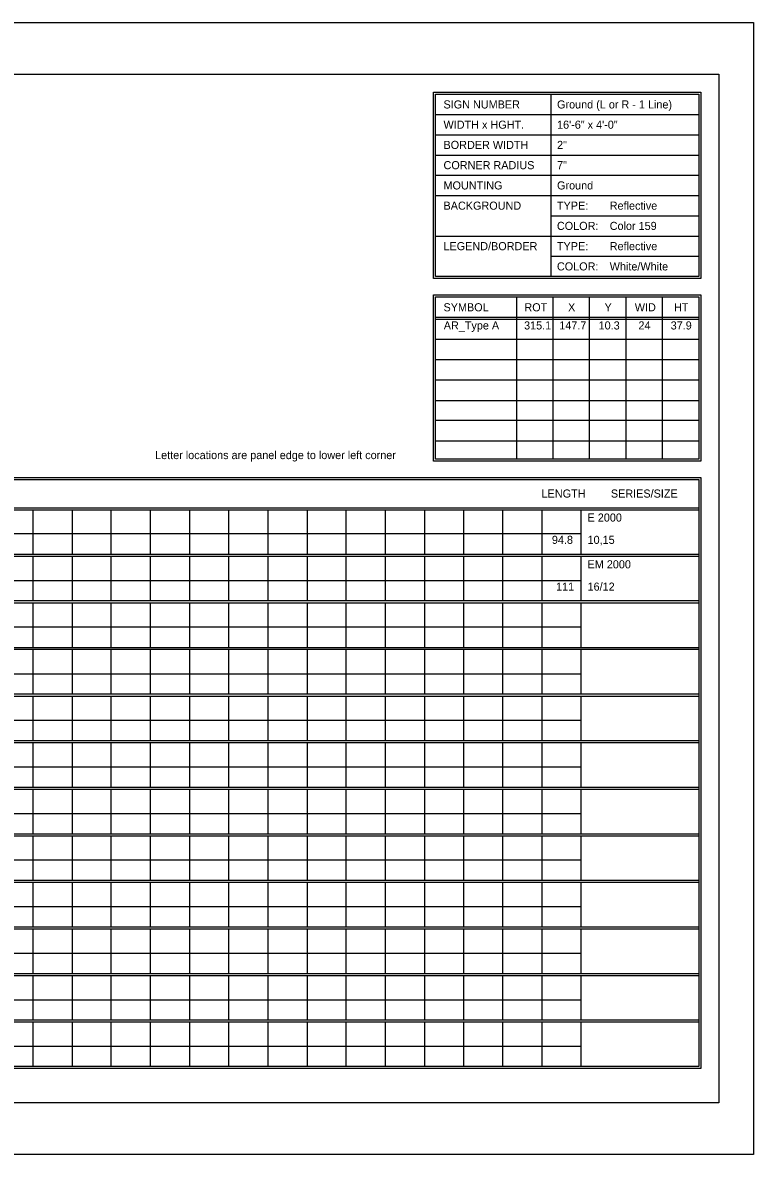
# Model space of a CAD drawing. Extents: x 1806251 to 1809821, y 414895 to 422886.
# Drawn here: x 1809679.56 to 1809684.89, y 415325.97 to 415334.23 of the extents above; entities that cross this region are included whole.
import ezdxf

# ---------------------------------------------------------------- set-up
doc = ezdxf.new("R2010")
doc.units = 0
doc.layers.add('GSSHT', color=7, linetype='Continuous')

msp = doc.modelspace()

# ---------------------------------------------------------------- linework, layer by layer
at = {"layer": 'GSSHT'}
for p, q in [((1809672.1349, 415334.2262), (1809684.8891, 415334.2262)), ((1809684.8891, 415334.2262), (1809684.8891, 415325.9725)), ((1809683.4126, 415333.7035), (1809683.4126, 415332.3747)), ((1809682.571, 415333.5559), (1809684.4905, 415333.5559)), ((1809682.571, 415333.4082), (1809684.4905, 415333.4082)), ((1809682.571, 415333.2606), (1809684.4905, 415333.2606)), ((1809682.571, 415333.1129), (1809684.4905, 415333.1129)), ((1809682.571, 415332.9653), (1809684.4905, 415332.9653)), ((1809683.4126, 415332.8176), (1809684.4905, 415332.8176)), ((1809682.571, 415332.67), (1809684.4905, 415332.67)), ((1809683.4126, 415332.5223), (1809684.4905, 415332.5223)), ((1809683.1616, 415332.227), (1809683.1616, 415331.0428)), ((1809683.4274, 415332.227), (1809683.4274, 415331.0428)), ((1809683.6931, 415332.227), (1809683.6931, 415331.0428)), ((1809683.9589, 415332.227), (1809683.9589, 415331.0428)), ((1809684.2247, 415332.227), (1809684.2247, 415331.0428)), ((1809682.571, 415332.0794), (1809684.4905, 415332.0794)), ((1809682.571, 415332.0646), (1809684.4905, 415332.0646)), ((1809682.571, 415331.9169), (1809684.4905, 415331.9169)), ((1809682.571, 415331.7693), (1809684.4905, 415331.7693)), ((1809682.571, 415331.6216), (1809684.4905, 415331.6216)), ((1809682.571, 415331.471), (1809684.4905, 415331.471)), ((1809682.571, 415331.3263), (1809684.4905, 415331.3263)), ((1809682.571, 415331.1757), (1809684.4905, 415331.1757)), ((1809672.7816, 415330.6885), (1809684.4905, 415330.6885)), ((1809672.7816, 415330.6737), (1809684.4905, 415330.6737)), ((1809679.6357, 415330.6737), (1809679.6357, 415330.3489)), ((1809679.9221, 415330.6737), (1809679.9221, 415330.3489)), ((1809680.2056, 415330.6737), (1809680.2056, 415330.3489)), ((1809680.492, 415330.6737), (1809680.492, 415330.3489)), ((1809680.7785, 415330.6737), (1809680.7785, 415330.3489)), ((1809681.062, 415330.6737), (1809681.062, 415330.3489)), ((1809681.3484, 415330.6737), (1809681.3484, 415330.3489)), ((1809681.6349, 415330.6737), (1809681.6349, 415330.3489)), ((1809681.9184, 415330.6737), (1809681.9184, 415330.3489)), ((1809682.2048, 415330.6737), (1809682.2048, 415330.3489)), ((1809682.4913, 415330.6737), (1809682.4913, 415330.3489)), ((1809682.7747, 415330.6737), (1809682.7747, 415330.3489)), ((1809683.0612, 415330.6737), (1809683.0612, 415330.3489)), ((1809683.3476, 415330.6737), (1809683.3476, 415330.3489)), ((1809683.6311, 415330.6737), (1809683.6311, 415330.3489)), ((1809672.7816, 415330.4995), (1809683.6311, 415330.4995)), ((1809672.7816, 415330.3489), (1809684.4905, 415330.3489)), ((1809672.7816, 415330.3341), (1809684.4905, 415330.3341)), ((1809679.6357, 415330.3341), (1809679.6357, 415330.0122)), ((1809679.9221, 415330.3341), (1809679.9221, 415330.0122)), ((1809680.2056, 415330.3341), (1809680.2056, 415330.0122)), ((1809680.492, 415330.3341), (1809680.492, 415330.0122)), ((1809680.7785, 415330.3341), (1809680.7785, 415330.0122)), ((1809681.062, 415330.3341), (1809681.062, 415330.0122)), ((1809681.3484, 415330.3341), (1809681.3484, 415330.0122)), ((1809681.6349, 415330.3341), (1809681.6349, 415330.0122)), ((1809681.9184, 415330.3341), (1809681.9184, 415330.0122)), ((1809682.2048, 415330.3341), (1809682.2048, 415330.0122)), ((1809682.4913, 415330.3341), (1809682.4913, 415330.0122)), ((1809682.7747, 415330.3341), (1809682.7747, 415330.0122)), ((1809683.0612, 415330.3341), (1809683.0612, 415330.0122)), ((1809683.3476, 415330.3341), (1809683.3476, 415330.0122)), ((1809683.6311, 415330.3341), (1809683.6311, 415330.0122)), ((1809672.7816, 415330.1569), (1809683.6311, 415330.1569)), ((1809672.7816, 415330.0122), (1809684.4905, 415330.0122)), ((1809672.7816, 415329.9945), (1809684.4905, 415329.9945)), ((1809679.6357, 415329.9945), (1809679.6357, 415329.6697)), ((1809679.9221, 415329.9945), (1809679.9221, 415329.6697)), ((1809680.2056, 415329.9945), (1809680.2056, 415329.6697)), ((1809680.492, 415329.9945), (1809680.492, 415329.6697)), ((1809680.7785, 415329.9945), (1809680.7785, 415329.6697)), ((1809681.062, 415329.9945), (1809681.062, 415329.6697)), ((1809681.3484, 415329.9945), (1809681.3484, 415329.6697)), ((1809681.6349, 415329.9945), (1809681.6349, 415329.6697)), ((1809681.9184, 415329.9945), (1809681.9184, 415329.6697)), ((1809682.2048, 415329.9945), (1809682.2048, 415329.6697)), ((1809682.4913, 415329.9945), (1809682.4913, 415329.6697)), ((1809682.7747, 415329.9945), (1809682.7747, 415329.6697)), ((1809683.0612, 415329.9945), (1809683.0612, 415329.6697)), ((1809683.3476, 415329.9945), (1809683.3476, 415329.6697)), ((1809683.6311, 415329.9945), (1809683.6311, 415329.6697)), ((1809672.7816, 415329.8203), (1809683.6311, 415329.8203)), ((1809672.7816, 415329.6697), (1809684.4905, 415329.6697)), ((1809672.7816, 415329.6579), (1809684.4905, 415329.6579)), ((1809679.6357, 415329.6579), (1809679.6357, 415329.3301)), ((1809679.9221, 415329.6579), (1809679.9221, 415329.3301)), ((1809680.2056, 415329.6579), (1809680.2056, 415329.3301)), ((1809680.492, 415329.6579), (1809680.492, 415329.3301)), ((1809680.7785, 415329.6579), (1809680.7785, 415329.3301)), ((1809681.062, 415329.6579), (1809681.062, 415329.3301)), ((1809681.3484, 415329.6579), (1809681.3484, 415329.3301)), ((1809681.6349, 415329.6579), (1809681.6349, 415329.3301)), ((1809681.9184, 415329.6579), (1809681.9184, 415329.3301)), ((1809682.2048, 415329.6579), (1809682.2048, 415329.3301)), ((1809682.4913, 415329.6579), (1809682.4913, 415329.3301)), ((1809682.7747, 415329.6579), (1809682.7747, 415329.3301)), ((1809683.0612, 415329.6579), (1809683.0612, 415329.3301)), ((1809683.3476, 415329.6579), (1809683.3476, 415329.3301)), ((1809683.6311, 415329.6579), (1809683.6311, 415329.3301)), ((1809672.7816, 415329.4777), (1809683.6311, 415329.4777)), ((1809672.7816, 415329.3301), (1809684.4905, 415329.3301)), ((1809672.7816, 415329.3153), (1809684.4905, 415329.3153)), ((1809679.6357, 415329.3153), (1809679.6357, 415328.9905)), ((1809679.9221, 415329.3153), (1809679.9221, 415328.9905)), ((1809680.2056, 415329.3153), (1809680.2056, 415328.9905)), ((1809680.492, 415329.3153), (1809680.492, 415328.9905)), ((1809680.7785, 415329.3153), (1809680.7785, 415328.9905)), ((1809681.062, 415329.3153), (1809681.062, 415328.9905)), ((1809681.3484, 415329.3153), (1809681.3484, 415328.9905)), ((1809681.6349, 415329.3153), (1809681.6349, 415328.9905)), ((1809681.9184, 415329.3153), (1809681.9184, 415328.9905)), ((1809682.2048, 415329.3153), (1809682.2048, 415328.9905)), ((1809682.4913, 415329.3153), (1809682.4913, 415328.9905)), ((1809682.7747, 415329.3153), (1809682.7747, 415328.9905)), ((1809683.0612, 415329.3153), (1809683.0612, 415328.9905)), ((1809683.3476, 415329.3153), (1809683.3476, 415328.9905)), ((1809683.6311, 415329.3153), (1809683.6311, 415328.9905)), ((1809672.7816, 415329.1381), (1809683.6311, 415329.1381)), ((1809672.7816, 415328.9905), (1809684.4905, 415328.9905)), ((1809672.7816, 415328.9757), (1809684.4905, 415328.9757)), ((1809679.6357, 415328.9757), (1809679.6357, 415328.6509)), ((1809679.9221, 415328.9757), (1809679.9221, 415328.6509)), ((1809680.2056, 415328.9757), (1809680.2056, 415328.6509)), ((1809680.492, 415328.9757), (1809680.492, 415328.6509)), ((1809680.7785, 415328.9757), (1809680.7785, 415328.6509)), ((1809681.062, 415328.9757), (1809681.062, 415328.6509)), ((1809681.3484, 415328.9757), (1809681.3484, 415328.6509)), ((1809681.6349, 415328.9757), (1809681.6349, 415328.6509)), ((1809681.9184, 415328.9757), (1809681.9184, 415328.6509)), ((1809682.2048, 415328.9757), (1809682.2048, 415328.6509)), ((1809682.4913, 415328.9757), (1809682.4913, 415328.6509)), ((1809682.7747, 415328.9757), (1809682.7747, 415328.6509)), ((1809683.0612, 415328.9757), (1809683.0612, 415328.6509)), ((1809683.3476, 415328.9757), (1809683.3476, 415328.6509)), ((1809683.6311, 415328.9757), (1809683.6311, 415328.6509)), ((1809672.7816, 415328.7985), (1809683.6311, 415328.7985)), ((1809672.7816, 415328.6509), (1809684.4905, 415328.6509)), ((1809672.7816, 415328.6361), (1809684.4905, 415328.6361)), ((1809679.6357, 415328.6361), (1809679.6357, 415328.3113)), ((1809679.9221, 415328.6361), (1809679.9221, 415328.3113)), ((1809680.2056, 415328.6361), (1809680.2056, 415328.3113)), ((1809680.492, 415328.6361), (1809680.492, 415328.3113)), ((1809680.7785, 415328.6361), (1809680.7785, 415328.3113)), ((1809681.062, 415328.6361), (1809681.062, 415328.3113)), ((1809681.3484, 415328.6361), (1809681.3484, 415328.3113)), ((1809681.6349, 415328.6361), (1809681.6349, 415328.3113)), ((1809681.9184, 415328.6361), (1809681.9184, 415328.3113)), ((1809682.2048, 415328.6361), (1809682.2048, 415328.3113)), ((1809682.4913, 415328.6361), (1809682.4913, 415328.3113)), ((1809682.7747, 415328.6361), (1809682.7747, 415328.3113)), ((1809683.0612, 415328.6361), (1809683.0612, 415328.3113)), ((1809683.3476, 415328.6361), (1809683.3476, 415328.3113)), ((1809683.6311, 415328.6361), (1809683.6311, 415328.3113)), ((1809672.7816, 415328.4589), (1809683.6311, 415328.4589)), ((1809672.7816, 415328.3113), (1809684.4905, 415328.3113)), ((1809672.7816, 415328.2965), (1809684.4905, 415328.2965)), ((1809679.6357, 415328.2965), (1809679.6357, 415327.9717)), ((1809679.9221, 415328.2965), (1809679.9221, 415327.9717)), ((1809680.2056, 415328.2965), (1809680.2056, 415327.9717)), ((1809680.492, 415328.2965), (1809680.492, 415327.9717)), ((1809680.7785, 415328.2965), (1809680.7785, 415327.9717)), ((1809681.062, 415328.2965), (1809681.062, 415327.9717)), ((1809681.3484, 415328.2965), (1809681.3484, 415327.9717)), ((1809681.6349, 415328.2965), (1809681.6349, 415327.9717)), ((1809681.9184, 415328.2965), (1809681.9184, 415327.9717)), ((1809682.2048, 415328.2965), (1809682.2048, 415327.9717)), ((1809682.4913, 415328.2965), (1809682.4913, 415327.9717)), ((1809682.7747, 415328.2965), (1809682.7747, 415327.9717)), ((1809683.0612, 415328.2965), (1809683.0612, 415327.9717)), ((1809683.3476, 415328.2965), (1809683.3476, 415327.9717)), ((1809683.6311, 415328.2965), (1809683.6311, 415327.9717)), ((1809672.7816, 415328.1193), (1809683.6311, 415328.1193)), ((1809672.7816, 415327.9717), (1809684.4905, 415327.9717)), ((1809672.7816, 415327.9569), (1809684.4905, 415327.9569)), ((1809679.6357, 415327.9569), (1809679.6357, 415327.6321)), ((1809679.9221, 415327.9569), (1809679.9221, 415327.6321)), ((1809680.2056, 415327.9569), (1809680.2056, 415327.6321)), ((1809680.492, 415327.9569), (1809680.492, 415327.6321)), ((1809680.7785, 415327.9569), (1809680.7785, 415327.6321)), ((1809681.062, 415327.9569), (1809681.062, 415327.6321)), ((1809681.3484, 415327.9569), (1809681.3484, 415327.6321)), ((1809681.6349, 415327.9569), (1809681.6349, 415327.6321)), ((1809681.9184, 415327.9569), (1809681.9184, 415327.6321)), ((1809682.2048, 415327.9569), (1809682.2048, 415327.6321)), ((1809682.4913, 415327.9569), (1809682.4913, 415327.6321)), ((1809682.7747, 415327.9569), (1809682.7747, 415327.6321)), ((1809683.0612, 415327.9569), (1809683.0612, 415327.6321)), ((1809683.3476, 415327.9569), (1809683.3476, 415327.6321)), ((1809683.6311, 415327.9569), (1809683.6311, 415327.6321)), ((1809672.7816, 415327.7797), (1809683.6311, 415327.7797)), ((1809672.7816, 415327.6321), (1809684.4905, 415327.6321)), ((1809672.7816, 415327.6173), (1809684.4905, 415327.6173)), ((1809679.6357, 415327.6173), (1809679.6357, 415327.2925)), ((1809679.9221, 415327.6173), (1809679.9221, 415327.2925)), ((1809680.2056, 415327.6173), (1809680.2056, 415327.2925)), ((1809680.492, 415327.6173), (1809680.492, 415327.2925)), ((1809680.7785, 415327.6173), (1809680.7785, 415327.2925)), ((1809681.062, 415327.6173), (1809681.062, 415327.2925)), ((1809681.3484, 415327.6173), (1809681.3484, 415327.2925)), ((1809681.6349, 415327.6173), (1809681.6349, 415327.2925)), ((1809681.9184, 415327.6173), (1809681.9184, 415327.2925)), ((1809682.2048, 415327.6173), (1809682.2048, 415327.2925)), ((1809682.4913, 415327.6173), (1809682.4913, 415327.2925)), ((1809682.7747, 415327.6173), (1809682.7747, 415327.2925)), ((1809683.0612, 415327.6173), (1809683.0612, 415327.2925)), ((1809683.3476, 415327.6173), (1809683.3476, 415327.2925)), ((1809683.6311, 415327.6173), (1809683.6311, 415327.2925)), ((1809672.7816, 415327.4401), (1809683.6311, 415327.4401)), ((1809672.7816, 415327.2925), (1809684.4905, 415327.2925)), ((1809672.7816, 415327.2777), (1809684.4905, 415327.2777)), ((1809679.6357, 415327.2777), (1809679.6357, 415326.9529)), ((1809679.9221, 415327.2777), (1809679.9221, 415326.9529)), ((1809680.2056, 415327.2777), (1809680.2056, 415326.9529)), ((1809680.492, 415327.2777), (1809680.492, 415326.9529)), ((1809680.7785, 415327.2777), (1809680.7785, 415326.9529)), ((1809681.062, 415327.2777), (1809681.062, 415326.9529)), ((1809681.3484, 415327.2777), (1809681.3484, 415326.9529)), ((1809681.6349, 415327.2777), (1809681.6349, 415326.9529)), ((1809681.9184, 415327.2777), (1809681.9184, 415326.9529)), ((1809682.2048, 415327.2777), (1809682.2048, 415326.9529)), ((1809682.4913, 415327.2777), (1809682.4913, 415326.9529)), ((1809682.7747, 415327.2777), (1809682.7747, 415326.9529)), ((1809683.0612, 415327.2777), (1809683.0612, 415326.9529)), ((1809683.3476, 415327.2777), (1809683.3476, 415326.9529)), ((1809683.6311, 415327.2777), (1809683.6311, 415326.9529)), ((1809672.7816, 415327.1005), (1809683.6311, 415327.1005)), ((1809672.7816, 415326.9529), (1809684.4905, 415326.9529)), ((1809672.7816, 415326.9381), (1809684.4905, 415326.9381)), ((1809679.6357, 415326.9381), (1809679.6357, 415326.6133)), ((1809679.9221, 415326.9381), (1809679.9221, 415326.6133)), ((1809680.2056, 415326.9381), (1809680.2056, 415326.6133)), ((1809680.492, 415326.9381), (1809680.492, 415326.6133)), ((1809680.7785, 415326.9381), (1809680.7785, 415326.6133)), ((1809681.062, 415326.9381), (1809681.062, 415326.6133)), ((1809681.3484, 415326.9381), (1809681.3484, 415326.6133)), ((1809681.6349, 415326.9381), (1809681.6349, 415326.6133)), ((1809681.9184, 415326.9381), (1809681.9184, 415326.6133)), ((1809682.2048, 415326.9381), (1809682.2048, 415326.6133)), ((1809682.4913, 415326.9381), (1809682.4913, 415326.6133)), ((1809682.7747, 415326.9381), (1809682.7747, 415326.6133)), ((1809683.0612, 415326.9381), (1809683.0612, 415326.6133)), ((1809683.3476, 415326.9381), (1809683.3476, 415326.6133)), ((1809683.6311, 415326.9381), (1809683.6311, 415326.6133)), ((1809672.7816, 415326.7609), (1809683.6311, 415326.7609)), ((1809684.8891, 415325.9725), (1809672.1349, 415325.9725))]:
    msp.add_line(p, q, dxfattribs=at)
for points in [[(1809672.634, 415333.8512), (1809684.6381, 415333.8512), (1809684.6381, 415326.3475), (1809672.634, 415326.3475)], [(1809682.5562, 415333.7183), (1809684.5052, 415333.7183), (1809684.5052, 415332.3599), (1809682.5562, 415332.3599)], [(1809682.571, 415333.7035), (1809684.4905, 415333.7035), (1809684.4905, 415332.3747), (1809682.571, 415332.3747)], [(1809682.5562, 415332.2418), (1809684.5052, 415332.2418), (1809684.5052, 415331.0281), (1809682.5562, 415331.0281)], [(1809682.571, 415332.227), (1809684.4905, 415332.227), (1809684.4905, 415331.0428), (1809682.571, 415331.0428)], [(1809672.7669, 415330.91), (1809684.5052, 415330.91), (1809684.5052, 415326.5985), (1809672.7669, 415326.5985)], [(1809672.7816, 415330.8952), (1809684.4905, 415330.8952), (1809684.4905, 415326.6133), (1809672.7816, 415326.6133)]]:
    msp.add_lwpolyline(points, close=True, dxfattribs=at)

# ---------------------------------------------------------------- texts
for s, height, p in [('SIGN NUMBER', 0.059055, (1809682.63, 415333.6002)), ('Ground (L or R - 1 Line)', 0.059055, (1809683.4579, 415333.6001)), ('WIDTH x HGHT.', 0.059055, (1809682.63, 415333.4525)), ('16\'-6" x 4\'-0"', 0.059055, (1809683.4579, 415333.4524)), ('BORDER WIDTH', 0.059055, (1809682.63, 415333.3049)), ('2"', 0.05906, (1809683.4579, 415333.3048)), ('CORNER RADIUS', 0.059055, (1809682.63, 415333.1572)), ('7"', 0.05906, (1809683.4579, 415333.1571)), ('MOUNTING', 0.05906, (1809682.63, 415333.0096)), ('Ground', 0.05906, (1809683.4579, 415333.0095)), ('Reflective', 0.05906, (1809683.8418, 415332.8619)), ('BACKGROUND', 0.05906, (1809682.63, 415332.8619)), ('TYPE:', 0.05906, (1809683.4569, 415332.8619)), ('COLOR:', 0.05906, (1809683.4569, 415332.7143)), ('Color 159', 0.05906, (1809683.8418, 415332.7142)), ('LEGEND/BORDER', 0.059055, (1809682.63, 415332.5666)), ('TYPE:', 0.05906, (1809683.4569, 415332.5666)), ('Reflective', 0.05906, (1809683.8418, 415332.5666)), ('COLOR:', 0.05906, (1809683.4569, 415332.419)), ('White/White', 0.059055, (1809683.8418, 415332.419)), ('SYMBOL', 0.05906, (1809682.63, 415332.1207)), ('ROT', 0.05906, (1809683.22, 415332.1207)), ('X', 0.0591, (1809683.538, 415332.1207)), ('Y', 0.0591, (1809683.8041, 415332.1207)), ('WID', 0.05906, (1809684.0246, 415332.1207)), ('HT', 0.05906, (1809684.3102, 415332.1207)), ('AR_Type A', 0.05906, (1809682.6317, 415331.9885)), ('315.1', 0.05906, (1809683.2173, 415331.9885)), ('147.7', 0.05906, (1809683.4738, 415331.9885)), ('10.3', 0.05906, (1809683.7608, 415331.9885)), ('24', 0.05906, (1809684.0513, 415331.9885)), ('37.9', 0.05906, (1809684.2862, 415331.9885)), ('Letter locations are panel edge to lower left corner', 0.059055, (1809680.5272, 415331.043)), ('LENGTH', 0.05906, (1809683.345, 415330.7623)), ('SERIES/SIZE', 0.059061, (1809683.8502, 415330.7623)), ('E 2000', 0.05906, (1809683.6803, 415330.5874)), ('94.8', 0.05906, (1809683.4202, 415330.4246)), ('10,15', 0.05906, (1809683.6803, 415330.4246)), ('EM 2000', 0.05906, (1809683.6803, 415330.2463)), ('111', 0.05906, (1809683.4507, 415330.0835)), ('16/12', 0.05906, (1809683.6803, 415330.0835))]:
    msp.add_text(s, height=height, dxfattribs=at).set_placement(p)

doc.saveas('drawing.dxf')
